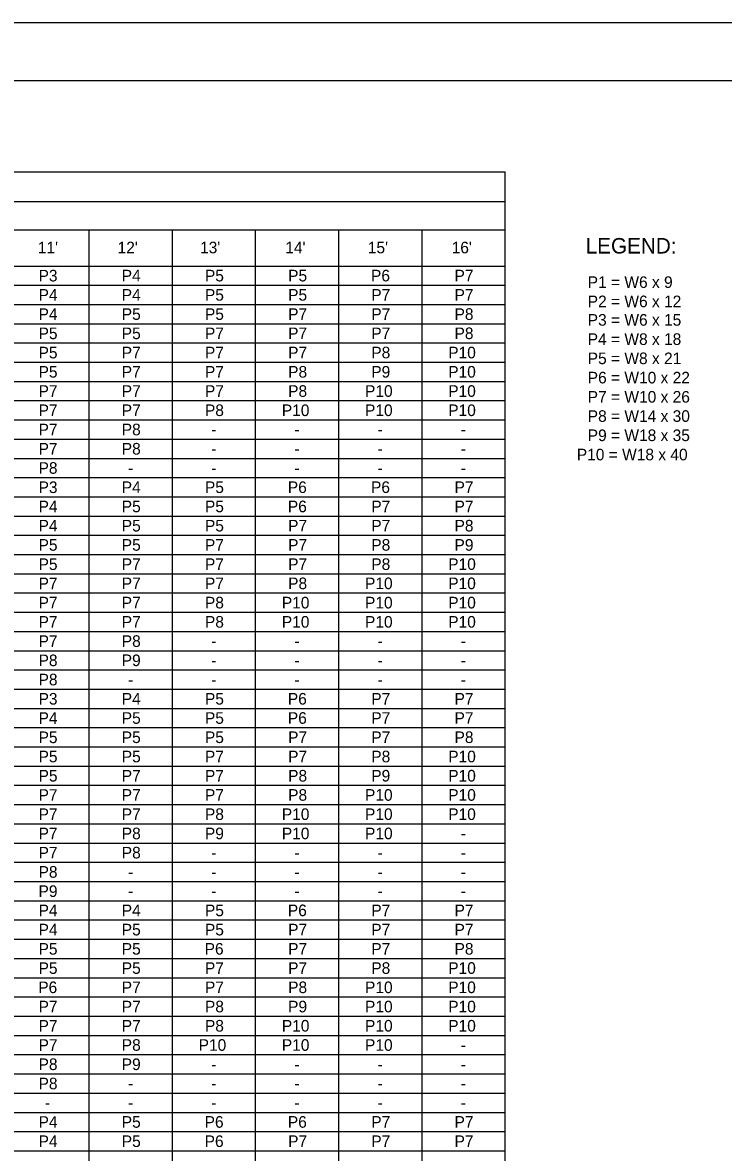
# Model space of a CAD drawing. Extents: x 637580 to 641008, y 294594 to 295782.
# Drawn here: x 640401.8 to 640583.1, y 295489.6 to 295781.6 of the extents above; entities that cross this region are included whole.
import ezdxf

# ---------------------------------------------------------------- set-up
doc = ezdxf.new("R2010")
doc.units = 0
for name, color, linetype in [('1', 7, 'Continuous'), ('2', 7, 'Continuous'), ('PLT-BNDY', 7, 'Continuous')]:
    doc.layers.add(name, color=color, linetype=linetype)

msp = doc.modelspace()

# ---------------------------------------------------------------- linework, layer by layer
at = {"layer": '1'}
for p, q in [((640143.31, 295766.63), (640929.31, 295766.63)), ((640191.43, 295743.08), (640526.66, 295743.08)), ((640526.66, 295226.43), (640526.66, 295743.08)), ((640191.43, 295735.41), (640526.66, 295735.41)), ((640191.43, 295718.7), (640526.66, 295718.7)), ((640191.43, 295664.01), (640526.66, 295664.01)), ((640191.43, 295609.31), (640526.66, 295609.31)), ((640191.43, 295554.61), (640526.66, 295554.61)), ((640191.43, 295499.91), (640526.66, 295499.91))]:
    msp.add_line(p, q, dxfattribs=at)
at = {"layer": '2'}
for p, q in [((640246.95, 295728.06), (640526.66, 295728.06)), ((640419.08, 295226.43), (640419.08, 295728.06)), ((640440.6, 295226.43), (640440.6, 295728.06)), ((640462.11, 295226.43), (640462.11, 295728.06)), ((640483.63, 295226.43), (640483.63, 295728.06)), ((640505.14, 295226.43), (640505.14, 295728.06)), ((640211.96, 295718.7), (640526.66, 295718.7)), ((640218.95, 295713.73), (640526.66, 295713.73)), ((640218.95, 295708.76), (640526.66, 295708.76)), ((640218.95, 295703.79), (640526.66, 295703.79)), ((640218.95, 295698.81), (640526.66, 295698.81)), ((640218.95, 295693.84), (640526.66, 295693.84)), ((640218.95, 295688.87), (640526.66, 295688.87)), ((640218.95, 295683.9), (640526.66, 295683.9)), ((640218.95, 295678.92), (640526.66, 295678.92)), ((640218.95, 295673.95), (640526.66, 295673.95)), ((640218.95, 295668.98), (640526.66, 295668.98)), ((640218.95, 295659.03), (640526.66, 295659.03)), ((640218.95, 295654.06), (640526.66, 295654.06)), ((640218.95, 295649.09), (640526.66, 295649.09)), ((640218.95, 295644.12), (640526.66, 295644.12)), ((640218.95, 295639.14), (640526.66, 295639.14)), ((640218.95, 295634.17), (640526.66, 295634.17)), ((640218.95, 295629.2), (640526.66, 295629.2)), ((640218.95, 295624.23), (640526.66, 295624.23)), ((640218.95, 295619.25), (640526.66, 295619.25)), ((640218.95, 295614.28), (640526.66, 295614.28)), ((640218.95, 295604.34), (640526.66, 295604.34)), ((640218.95, 295599.36), (640526.66, 295599.36)), ((640218.95, 295594.39), (640526.66, 295594.39)), ((640218.95, 295589.42), (640526.66, 295589.42)), ((640218.95, 295584.45), (640526.66, 295584.45)), ((640218.95, 295579.47), (640526.66, 295579.47)), ((640218.95, 295574.5), (640526.66, 295574.5)), ((640218.95, 295569.53), (640526.66, 295569.53)), ((640218.95, 295564.56), (640526.66, 295564.56)), ((640218.95, 295559.58), (640526.66, 295559.58)), ((640218.95, 295549.64), (640526.66, 295549.64)), ((640218.95, 295544.67), (640526.66, 295544.67)), ((640218.95, 295539.69), (640526.66, 295539.69)), ((640218.95, 295534.72), (640526.66, 295534.72)), ((640218.95, 295529.75), (640526.66, 295529.75)), ((640218.95, 295524.78), (640526.66, 295524.78)), ((640218.95, 295519.8), (640526.66, 295519.8)), ((640218.95, 295514.83), (640526.66, 295514.83)), ((640218.95, 295509.86), (640526.66, 295509.86)), ((640218.95, 295504.89), (640526.66, 295504.89)), ((640218.95, 295494.94), (640526.66, 295494.94)), ((640218.95, 295489.97), (640526.66, 295489.97))]:
    msp.add_line(p, q, dxfattribs=at)
at = {"layer": 'PLT-BNDY'}
msp.add_lwpolyline([(640103.31, 295781.63), (640944.31, 295781.63), (640944.31, 295187.63), (640103.31, 295187.63)], close=True, dxfattribs=at)

# ---------------------------------------------------------------- texts
at = {"layer": '1'}
for s, height, p in [("11'", 3, (640405.77, 295721.98)), ("12'", 3, (640426.41, 295721.98)), ("13'", 3, (640447.74, 295721.98)), ("14'", 3, (640469.78, 295721.98)), ("15'", 3, (640491.12, 295721.98)), ("16'", 3, (640512.81, 295721.98)), ('LEGEND:', 4.003, (640547.47, 295721.93)), ('P3', 3, (640405.97, 295714.71)), ('P4', 3, (640427.49, 295714.72)), ('P5', 3, (640449, 295714.72)), ('P5', 3, (640470.52, 295714.72)), ('P6', 3, (640491.95, 295714.72)), ('P7', 3, (640513.55, 295714.72)), ('P1 = W6 x 9', 3, (640548, 295713.03)), ('P4', 3, (640405.97, 295709.74)), ('P4', 3, (640427.49, 295709.74)), ('P5', 3, (640449, 295709.74)), ('P5', 3, (640470.52, 295709.74)), ('P7', 3, (640492.03, 295709.74)), ('P7', 3, (640513.55, 295709.74)), ('P2 = W6 x 12', 3, (640548, 295708.05)), ('P4', 3, (640405.97, 295704.77)), ('P5', 3, (640427.49, 295704.77)), ('P5', 3, (640449, 295704.77)), ('P7', 3, (640470.52, 295704.77)), ('P7', 3, (640492.03, 295704.77)), ('P8', 3, (640513.55, 295704.77)), ('P3 = W6 x 15', 3, (640548, 295703.27)), ('P5', 3, (640405.97, 295699.79)), ('P5', 3, (640427.49, 295699.8)), ('P7', 3, (640449, 295699.8)), ('P7', 3, (640470.52, 295699.8)), ('P7', 3, (640492.03, 295699.8)), ('P8', 3, (640513.55, 295699.8)), ('P4 = W8 x 18', 3, (640548, 295698.3)), ('P5', 3, (640405.97, 295694.82)), ('P7', 3, (640427.49, 295694.83)), ('P7', 3, (640449, 295694.83)), ('P7', 3, (640470.52, 295694.83)), ('P8', 3, (640492.03, 295694.83)), ('P10', 3, (640511.92, 295694.83)), ('P5 = W8 x 21', 3, (640548, 295693.33)), ('P5', 3, (640405.97, 295689.85)), ('P7', 3, (640427.49, 295689.85)), ('P7', 3, (640449, 295689.85)), ('P8', 3, (640470.52, 295689.85)), ('P9', 3, (640492.02, 295689.85)), ('P10', 3, (640511.92, 295689.85)), ('P6 = W10 x 22', 3, (640548, 295688.35)), ('P7', 3, (640405.97, 295684.88)), ('P7', 3, (640427.49, 295684.88)), ('P7', 3, (640449, 295684.88)), ('P8', 3, (640470.52, 295684.88)), ('P10', 3, (640490.4, 295684.88)), ('P10', 3, (640511.92, 295684.88)), ('P7 = W10 x 26', 3, (640548, 295683.38)), ('P7', 3, (640405.97, 295679.9)), ('P7', 3, (640427.49, 295679.91)), ('P8', 3, (640449, 295679.91)), ('P10', 3, (640468.89, 295679.91)), ('P10', 3, (640490.4, 295679.91)), ('P10', 3, (640511.92, 295679.91)), ('P8 = W14 x 30', 3, (640548, 295678.41)), ('P7', 3, (640405.97, 295674.93)), ('P8', 3, (640427.49, 295674.94)), ('-', 3, (640450.62, 295674.94)), ('-', 3, (640472.14, 295674.94)), ('-', 3, (640493.65, 295674.94)), ('-', 3, (640515.17, 295674.94)), ('P9 = W18 x 35', 3, (640548, 295673.44)), ('P7', 3, (640405.97, 295669.96)), ('P8', 3, (640427.49, 295669.96)), ('-', 3, (640450.62, 295669.96)), ('-', 3, (640472.14, 295669.96)), ('-', 3, (640493.65, 295669.96)), ('-', 3, (640515.17, 295669.96)), ('P10 = W18 x 40', 3, (640545.18, 295668.46)), ('P8', 3, (640405.97, 295664.99)), ('-', 3, (640429.11, 295664.99)), ('-', 3, (640450.62, 295664.99)), ('-', 3, (640472.14, 295664.99)), ('-', 3, (640493.65, 295664.99)), ('-', 3, (640515.17, 295664.99)), ('P3', 3, (640405.97, 295660.01)), ('P4', 3, (640427.49, 295660.02)), ('P5', 3, (640449, 295660.02)), ('P6', 3, (640470.44, 295660.02)), ('P6', 3, (640491.95, 295660.02)), ('P7', 3, (640513.55, 295660.02)), ('P4', 3, (640405.97, 295655.04)), ('P5', 3, (640427.49, 295655.05)), ('P5', 3, (640449, 295655.05)), ('P6', 3, (640470.44, 295655.05)), ('P7', 3, (640492.03, 295655.05)), ('P7', 3, (640513.55, 295655.05)), ('P4', 3, (640405.97, 295650.07)), ('P5', 3, (640427.49, 295650.07)), ('P5', 3, (640449, 295650.07)), ('P7', 3, (640470.52, 295650.07)), ('P7', 3, (640492.03, 295650.07)), ('P8', 3, (640513.55, 295650.07)), ('P5', 3, (640405.97, 295645.1)), ('P5', 3, (640427.49, 295645.1)), ('P7', 3, (640449, 295645.1)), ('P7', 3, (640470.52, 295645.1)), ('P8', 3, (640492.03, 295645.1)), ('P9', 3, (640513.54, 295645.1)), ('P5', 3, (640405.97, 295640.12)), ('P7', 3, (640427.49, 295640.13)), ('P7', 3, (640449, 295640.13)), ('P7', 3, (640470.52, 295640.13)), ('P8', 3, (640492.03, 295640.13)), ('P10', 3, (640511.92, 295640.13)), ('P7', 3, (640405.97, 295635.15)), ('P7', 3, (640427.49, 295635.16)), ('P7', 3, (640449, 295635.16)), ('P8', 3, (640470.52, 295635.16)), ('P10', 3, (640490.4, 295635.16)), ('P10', 3, (640511.92, 295635.16)), ('P7', 3, (640405.97, 295630.18)), ('P7', 3, (640427.49, 295630.18)), ('P8', 3, (640449, 295630.18)), ('P10', 3, (640468.89, 295630.18)), ('P10', 3, (640490.4, 295630.18)), ('P10', 3, (640511.92, 295630.18)), ('P7', 3, (640405.97, 295625.21)), ('P7', 3, (640427.49, 295625.21)), ('P8', 3, (640449, 295625.21)), ('P10', 3, (640468.89, 295625.21)), ('P10', 3, (640490.4, 295625.21)), ('P10', 3, (640511.92, 295625.21)), ('P7', 3, (640405.97, 295620.23)), ('P8', 3, (640427.49, 295620.24)), ('-', 3, (640450.62, 295620.24)), ('-', 3, (640472.14, 295620.24)), ('-', 3, (640493.65, 295620.24)), ('-', 3, (640515.17, 295620.24)), ('P8', 3, (640405.97, 295615.26)), ('P9', 3, (640427.48, 295615.27)), ('-', 3, (640450.62, 295615.27)), ('-', 3, (640472.14, 295615.27)), ('-', 3, (640493.65, 295615.27)), ('-', 3, (640515.17, 295615.27)), ('P8', 3, (640405.97, 295610.29)), ('-', 3, (640429.11, 295610.29)), ('-', 3, (640450.62, 295610.29)), ('-', 3, (640472.14, 295610.29)), ('-', 3, (640493.65, 295610.29)), ('-', 3, (640515.17, 295610.29)), ('P3', 3, (640405.97, 295605.32)), ('P4', 3, (640427.49, 295605.32)), ('P5', 3, (640449, 295605.32)), ('P6', 3, (640470.44, 295605.32)), ('P7', 3, (640492.03, 295605.32)), ('P7', 3, (640513.55, 295605.32)), ('P4', 3, (640405.97, 295600.34)), ('P5', 3, (640427.49, 295600.35)), ('P5', 3, (640449, 295600.35)), ('P6', 3, (640470.44, 295600.35)), ('P7', 3, (640492.03, 295600.35)), ('P7', 3, (640513.55, 295600.35)), ('P5', 3, (640405.97, 295595.37)), ('P5', 3, (640427.49, 295595.38)), ('P5', 3, (640449, 295595.38)), ('P7', 3, (640470.52, 295595.38)), ('P7', 3, (640492.03, 295595.38)), ('P8', 3, (640513.55, 295595.38)), ('P5', 3, (640405.97, 295590.4)), ('P5', 3, (640427.49, 295590.4)), ('P7', 3, (640449, 295590.4)), ('P7', 3, (640470.52, 295590.4)), ('P8', 3, (640492.03, 295590.4)), ('P10', 3, (640511.92, 295590.4)), ('P5', 3, (640405.97, 295585.43)), ('P7', 3, (640427.49, 295585.43)), ('P7', 3, (640449, 295585.43)), ('P8', 3, (640470.52, 295585.43)), ('P9', 3, (640492.02, 295585.43)), ('P10', 3, (640511.92, 295585.43)), ('P8', 3, (640470.52, 295580.46)), ('P10', 3, (640490.4, 295580.46)), ('P10', 3, (640511.92, 295580.46)), ('P7', 3, (640405.97, 295580.45)), ('P7', 3, (640427.49, 295580.46)), ('P7', 3, (640449, 295580.46)), ('P7', 3, (640405.97, 295575.48)), ('P7', 3, (640427.49, 295575.49)), ('P8', 3, (640449, 295575.49)), ('P10', 3, (640468.89, 295575.49)), ('P10', 3, (640490.4, 295575.49)), ('P10', 3, (640511.92, 295575.49)), ('P7', 3, (640405.97, 295570.51)), ('P8', 3, (640427.49, 295570.51)), ('P9', 3, (640448.99, 295570.51)), ('P10', 3, (640468.89, 295570.51)), ('P10', 3, (640490.4, 295570.51)), ('-', 3, (640515.17, 295570.51)), ('P7', 3, (640405.97, 295565.54)), ('P8', 3, (640427.49, 295565.54)), ('-', 3, (640450.62, 295565.54)), ('-', 3, (640472.14, 295565.54)), ('-', 3, (640493.65, 295565.54)), ('-', 3, (640515.17, 295565.54)), ('P8', 3, (640405.97, 295560.56)), ('-', 3, (640429.11, 295560.57)), ('-', 3, (640450.62, 295560.57)), ('-', 3, (640472.14, 295560.57)), ('-', 3, (640493.65, 295560.57)), ('-', 3, (640515.17, 295560.57)), ('P9', 3, (640405.96, 295555.59)), ('-', 3, (640429.11, 295555.6)), ('-', 3, (640450.62, 295555.6)), ('-', 3, (640472.14, 295555.6)), ('-', 3, (640493.65, 295555.6)), ('-', 3, (640515.17, 295555.6)), ('P4', 3, (640405.97, 295550.62)), ('P4', 3, (640427.49, 295550.62)), ('P5', 3, (640449, 295550.62)), ('P6', 3, (640470.44, 295550.62)), ('P7', 3, (640492.03, 295550.62)), ('P7', 3, (640513.55, 295550.62)), ('P4', 3, (640405.97, 295545.65)), ('P5', 3, (640427.49, 295545.65)), ('P5', 3, (640449, 295545.65)), ('P7', 3, (640470.52, 295545.65)), ('P7', 3, (640492.03, 295545.65)), ('P7', 3, (640513.55, 295545.65)), ('P5', 3, (640405.97, 295540.67)), ('P5', 3, (640427.49, 295540.68)), ('P6', 3, (640448.92, 295540.68)), ('P7', 3, (640470.52, 295540.68)), ('P7', 3, (640492.03, 295540.68)), ('P8', 3, (640513.55, 295540.68)), ('P5', 3, (640405.97, 295535.7)), ('P5', 3, (640427.49, 295535.71)), ('P7', 3, (640449, 295535.71)), ('P7', 3, (640470.52, 295535.71)), ('P8', 3, (640492.03, 295535.71)), ('P10', 3, (640511.92, 295535.71)), ('P6', 3, (640405.89, 295530.73)), ('P7', 3, (640427.49, 295530.73)), ('P7', 3, (640449, 295530.73)), ('P8', 3, (640470.52, 295530.73)), ('P10', 3, (640490.4, 295530.73)), ('P10', 3, (640511.92, 295530.73)), ('P7', 3, (640405.97, 295525.76)), ('P7', 3, (640427.49, 295525.76)), ('P8', 3, (640449, 295525.76)), ('P9', 3, (640470.51, 295525.76)), ('P10', 3, (640490.4, 295525.76)), ('P10', 3, (640511.92, 295525.76)), ('P7', 3, (640405.97, 295520.78)), ('P7', 3, (640427.49, 295520.79)), ('P8', 3, (640449, 295520.79)), ('P10', 3, (640468.89, 295520.79)), ('P10', 3, (640490.4, 295520.79)), ('P10', 3, (640511.92, 295520.79)), ('P7', 3, (640405.97, 295515.81)), ('P8', 3, (640427.49, 295515.82)), ('P10', 3, (640447.37, 295515.82)), ('P10', 3, (640468.89, 295515.82)), ('P10', 3, (640490.4, 295515.82)), ('-', 3, (640515.17, 295515.82)), ('P8', 3, (640405.97, 295510.84)), ('P9', 3, (640427.48, 295510.84)), ('-', 3, (640450.62, 295510.84)), ('-', 3, (640472.14, 295510.84)), ('-', 3, (640493.65, 295510.84)), ('-', 3, (640515.17, 295510.84)), ('P8', 3, (640405.97, 295505.87)), ('-', 3, (640429.11, 295505.87)), ('-', 3, (640450.62, 295505.87)), ('-', 3, (640472.14, 295505.87)), ('-', 3, (640493.65, 295505.87)), ('-', 3, (640515.17, 295505.87)), ('-', 3, (640407.59, 295500.89)), ('-', 3, (640429.11, 295500.9)), ('-', 3, (640450.62, 295500.9)), ('-', 3, (640472.14, 295500.9)), ('-', 3, (640493.65, 295500.9)), ('-', 3, (640515.17, 295500.9)), ('P4', 3, (640405.97, 295495.92)), ('P5', 3, (640427.49, 295495.93)), ('P6', 3, (640448.92, 295495.93)), ('P6', 3, (640470.44, 295495.93)), ('P7', 3, (640492.03, 295495.93)), ('P7', 3, (640513.55, 295495.93)), ('P4', 3, (640405.97, 295490.95)), ('P5', 3, (640427.49, 295490.95)), ('P6', 3, (640448.92, 295490.95)), ('P7', 3, (640470.52, 295490.95)), ('P7', 3, (640492.03, 295490.95)), ('P7', 3, (640513.55, 295490.95))]:
    msp.add_text(s, height=height, dxfattribs=at).set_placement(p)

doc.saveas('drawing.dxf')
